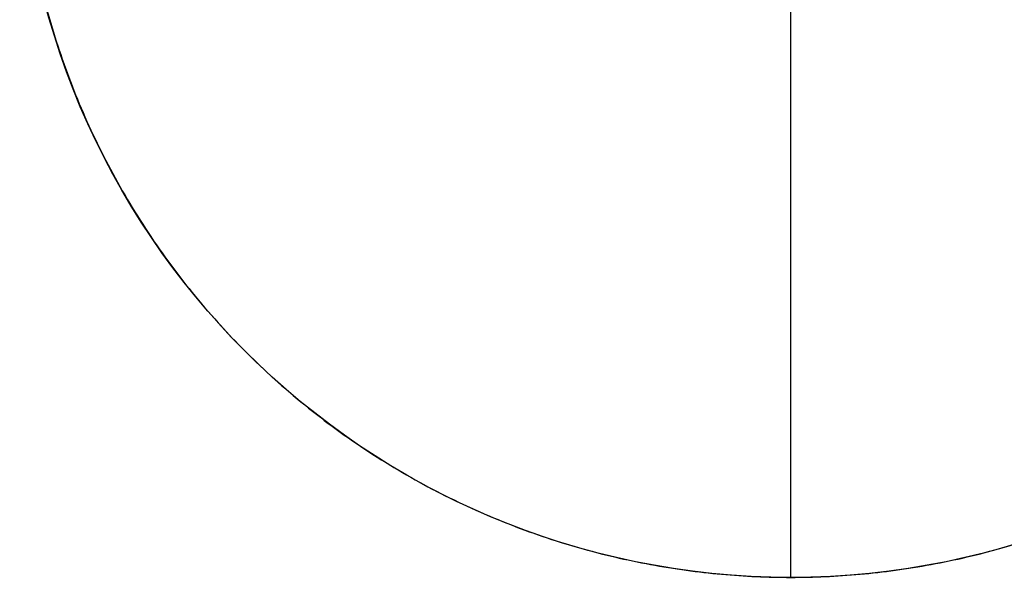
# Model space of a CAD drawing. Header units: millimetres. Extents: x 15 to 1318, y 640 to 671.
# Tile 647 of 656: x 1298.63 to 1311.07, y 646.41 to 653.46. Entities that reach past the tile are written whole.
import ezdxf

# ---------------------------------------------------------------- set-up
doc = ezdxf.new("R2010")
doc.units = ezdxf.units.MM
doc.layers.add('Layer 01', color=7, linetype='Continuous')

msp = doc.modelspace()

# ---------------------------------------------------------------- linework, layer by layer
at = {"layer": 'Layer 01'}
for p, q in [((1308.375, 646.405, 1094.831), (1308.375, 665.905, 1094.831)), ((1308.375, 646.405, 1092.831), (1308.375, 665.905, 1092.831))]:
    msp.add_line(p, q, dxfattribs=at)
msp.add_circle((1308.375, 656.155, 1094.831), 9.75, dxfattribs=at)
for points in [[(1318.125, 656.155, 1094.831), (1318.125, 646.405, 1094.831), (1308.375, 646.405, 1094.831), (1298.625, 646.405, 1094.831), (1298.625, 656.155, 1094.831), (1298.625, 665.905, 1094.831), (1308.375, 665.905, 1094.831), (1318.125, 665.905, 1094.831), (1318.125, 656.155, 1094.831)], [(1318.125, 656.155, 1092.831), (1318.125, 646.405, 1092.831), (1308.375, 646.405, 1092.831), (1298.625, 646.405, 1092.831), (1298.625, 656.155, 1092.831), (1298.625, 665.905, 1092.831), (1308.375, 665.905, 1092.831), (1318.125, 665.905, 1092.831), (1318.125, 656.155, 1092.831)], [(1318.125, 656.155, 1093.831), (1318.125, 646.405, 1093.831), (1308.375, 646.405, 1093.831), (1298.625, 646.405, 1093.831), (1298.625, 656.155, 1093.831), (1298.625, 665.905, 1093.831), (1308.375, 665.905, 1093.831), (1318.125, 665.905, 1093.831), (1318.125, 656.155, 1093.831)]]:
    msp.add_rational_spline(points, [1, 0.707106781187, 1, 0.707106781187, 1, 0.707106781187, 1, 0.707106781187, 1], degree=2, knots=[-61.261057, -61.261057, -61.261057, -45.945793, -45.945793, -30.630528, -30.630528, -15.315264, -15.315264, 0, 0, 0], dxfattribs=at)
msp.add_open_spline([(1308.375, 646.405, 1094.831), (1308.375, 646.405, 1092.831)], degree=1, dxfattribs=at)

doc.saveas('drawing.dxf')
